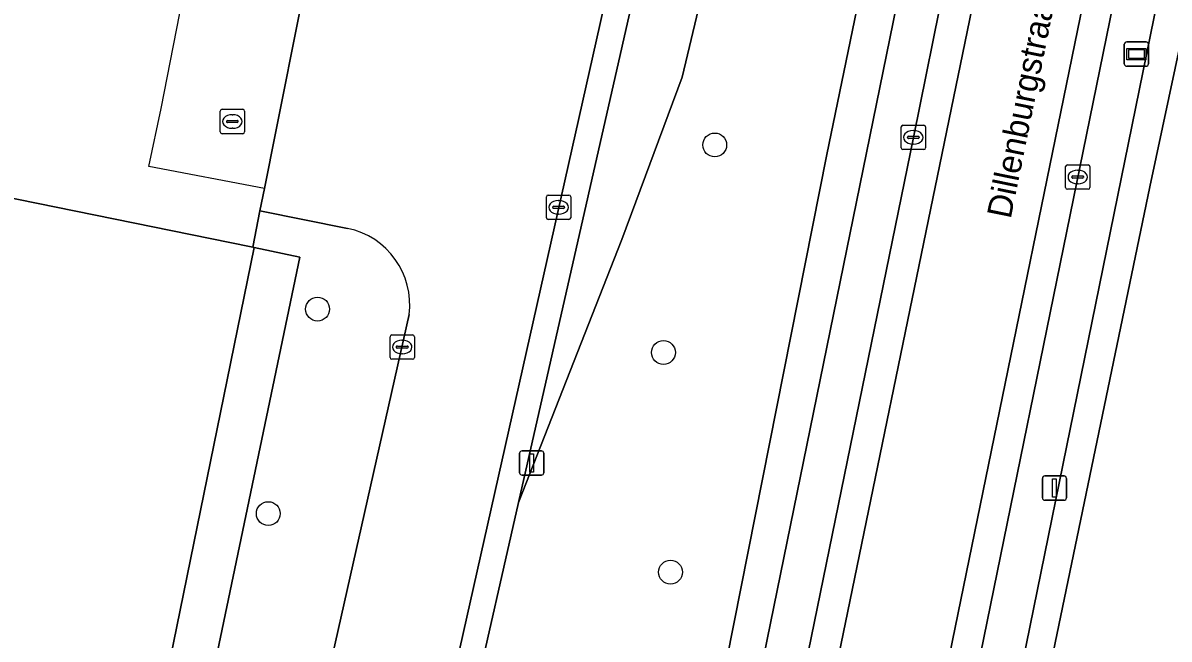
# Model space of a CAD drawing. Extents: x 157692 to 159674, y 381452 to 383291.
# Drawn here: x 158651.34 to 158698.38, y 382924.46 to 382949.74 of the extents above; entities that cross this region are included whole.
import ezdxf

# ---------------------------------------------------------------- set-up
doc = ezdxf.new("R2010")
doc.units = 0
for name, color, linetype in [('IMGEO_Berm_gesloten', 7, 'Continuous'), ('IMGEO_Boom', 7, 'Continuous'), ('IMGEO_Erf', 7, 'Continuous'), ('IMGEO_Groenvoorziening', 7, 'Continuous'), ('IMGEO_Hek', 7, 'Continuous'), ('IMGEO_Kolk', 7, 'Continuous'), ('IMGEO_Lichtmast', 7, 'Continuous'), ('IMGEO_Openbare_ruimte_label', 7, 'Continuous'), ('IMGEO_Pand', 7, 'Continuous'), ('IMGEO_Rijbaan_lokaal_gesloten', 7, 'Continuous'), ('IMGEO_Rijbaan_lokaal_open', 7, 'Continuous'), ('IMGEO_Voetpad_open', 7, 'Continuous'), ('IMGEO_Wegwijzer', 7, 'Continuous')]:
    doc.layers.add(name, color=color, linetype=linetype)

msp = doc.modelspace()

# ---------------------------------------------------------------- linework, layer by layer
at = {"layer": 'IMGEO_Berm_gesloten'}
for points in [[(158664.661, 382941.312), (158661.069, 382942.03), (158660.778, 382940.544), (158660.827, 382940.534), (158662.709, 382940.134), (158653.131, 382894.276), (158651.46, 382894.623), (158651.445, 382894.626), (158650.134, 382888.145), (158649.879, 382887.745), (158651.019, 382887.504)], [(158656.742, 382891.385), (158659.05, 382901.628), (158667.194, 382937.776)]]:
    msp.add_lwpolyline(points, dxfattribs=at)
msp.add_arc((158664.018, 382938.176), 3.201, 352.8157, 78.4159, dxfattribs=at)
at = {"layer": 'IMGEO_Boom'}
for centre in [(158679.732, 382944.733), (158663.434, 382938.001), (158677.626, 382936.218), (158661.412, 382929.611), (158677.915, 382927.21)]:
    msp.add_circle(centre, 0.489, dxfattribs=at)
at = {"layer": 'IMGEO_Erf'}
msp.add_lwpolyline([(158608.248, 382951.238), (158660.639, 382940.572), (158660.778, 382940.544), (158661.069, 382942.03), (158661.25, 382942.953), (158661.717, 382945.281), (158662.751, 382950.431), (158665.149, 382962.381), (158675.645, 383012.954), (158612.371, 383025.858)], dxfattribs=at)
at = {"layer": 'IMGEO_Groenvoorziening'}
for points in [[(158689.169, 383006.219), (158688.765, 383005.259), (158671.679, 382930.067), (158675.914, 382940.862), (158678.389, 382947.508), (158688.926, 382991.603), (158694.69, 382996.555)], [(158694.69, 382996.555), (158689.06, 382967.272), (158684.332, 382944.342), (158676.106, 382902.863), (158676.837, 382902.686), (158676.853, 382902.765), (158677.177, 382902.702), (158678.219, 382906.497), (158698.326, 383004.991)], [(158708.322, 383001.817), (158708.115, 383000.796), (158705.906, 382981.973), (158697.58, 382943.015), (158688.778, 382900.594), (158698.871, 382895.118)]]:
    msp.add_lwpolyline(points, dxfattribs=at)
for points in [[(158707.628, 382998.398), (158687.741, 382900.788), (158688.778, 382900.594), (158697.58, 382943.015), (158705.906, 382981.973), (158708.115, 383000.796)], [(158676.106, 382902.863), (158684.332, 382944.342), (158689.06, 382967.272), (158694.69, 382996.555), (158688.926, 382991.603), (158678.389, 382947.508), (158675.914, 382940.862), (158671.679, 382930.067), (158666.06, 382905.294)], [(158660.827, 382940.534), (158651.46, 382894.623), (158653.131, 382894.276), (158662.709, 382940.134)]]:
    msp.add_lwpolyline(points, close=True, dxfattribs=at)
at = {"layer": 'IMGEO_Hek'}
for points in [[(158657.012, 382946.228), (158658.022, 382951.414)], [(158660.778, 382940.544), (158661.25, 382942.953), (158656.506, 382943.85), (158657.012, 382946.228)]]:
    msp.add_lwpolyline(points, dxfattribs=at)
at = {"layer": 'IMGEO_Kolk'}
for p, q in [((158659.439, 382945.27), (158659.439, 382946.122)), ((158659.514, 382946.196), (158660.366, 382946.196)), ((158659.927, 382945.976), (158659.952, 382945.976)), ((158660.44, 382946.122), (158660.44, 382945.27)), ((158659.698, 382945.69), (158659.698, 382945.702)), ((158660.136, 382945.653), (158659.738, 382945.653)), ((158659.741, 382945.739), (158660.139, 382945.739)), ((158660.182, 382945.702), (158660.182, 382945.69)), ((158687.456, 382945.545), (158688.308, 382945.545)), ((158660.366, 382945.196), (158659.514, 382945.196)), ((158659.95, 382945.416), (158659.925, 382945.416)), ((158687.381, 382944.619), (158687.381, 382945.471)), ((158687.64, 382945.039), (158687.64, 382945.051)), ((158687.683, 382945.088), (158688.081, 382945.088)), ((158687.869, 382945.325), (158687.894, 382945.325)), ((158688.124, 382945.051), (158688.124, 382945.039)), ((158688.382, 382945.471), (158688.382, 382944.619)), ((158688.078, 382945.002), (158687.68, 382945.002)), ((158687.892, 382944.765), (158687.867, 382944.765)), ((158688.308, 382944.545), (158687.456, 382944.545)), ((158694.128, 382942.992), (158694.128, 382943.844)), ((158694.203, 382943.918), (158695.055, 382943.918)), ((158694.616, 382943.698), (158694.641, 382943.698)), ((158695.129, 382943.844), (158695.129, 382942.992)), ((158694.387, 382943.412), (158694.387, 382943.424)), ((158694.825, 382943.375), (158694.427, 382943.375)), ((158694.43, 382943.461), (158694.828, 382943.461)), ((158694.871, 382943.424), (158694.871, 382943.412)), ((158695.055, 382942.918), (158694.203, 382942.918)), ((158694.639, 382943.138), (158694.614, 382943.138)), ((158672.822, 382941.75), (158672.822, 382942.602)), ((158672.897, 382942.676), (158673.749, 382942.676)), ((158673.124, 382942.219), (158673.522, 382942.219)), ((158673.31, 382942.456), (158673.335, 382942.456)), ((158673.823, 382942.602), (158673.823, 382941.75)), ((158673.081, 382942.17), (158673.081, 382942.182)), ((158673.519, 382942.133), (158673.121, 382942.133)), ((158673.333, 382941.896), (158673.308, 382941.896)), ((158673.565, 382942.182), (158673.565, 382942.17)), ((158673.749, 382941.676), (158672.897, 382941.676)), ((158666.406, 382936.017), (158666.406, 382936.869)), ((158666.481, 382936.943), (158667.333, 382936.943)), ((158666.894, 382936.723), (158666.919, 382936.723)), ((158667.407, 382936.869), (158667.407, 382936.017)), ((158666.665, 382936.437), (158666.665, 382936.449)), ((158667.103, 382936.4), (158666.705, 382936.4)), ((158666.708, 382936.486), (158667.106, 382936.486)), ((158666.917, 382936.163), (158666.892, 382936.163)), ((158667.149, 382936.449), (158667.149, 382936.437)), ((158667.333, 382935.943), (158666.481, 382935.943))]:
    msp.add_line(p, q, dxfattribs=at)
for points in [[(158659.439, 382945.27), (158659.439, 382946.122)], [(158659.514, 382946.196), (158660.366, 382946.196)], [(158660.44, 382946.122), (158660.44, 382945.27)], [(158687.456, 382945.545), (158688.308, 382945.545)], [(158660.366, 382945.196), (158659.514, 382945.196)], [(158687.381, 382944.619), (158687.381, 382945.471)], [(158688.382, 382945.471), (158688.382, 382944.619)], [(158688.308, 382944.545), (158687.456, 382944.545)], [(158694.128, 382942.992), (158694.128, 382943.844)], [(158694.203, 382943.918), (158695.055, 382943.918)], [(158695.129, 382943.844), (158695.129, 382942.992)], [(158695.055, 382942.918), (158694.203, 382942.918)], [(158672.822, 382941.75), (158672.822, 382942.602)], [(158672.897, 382942.676), (158673.749, 382942.676)], [(158673.823, 382942.602), (158673.823, 382941.75)], [(158673.749, 382941.676), (158672.897, 382941.676)], [(158666.406, 382936.017), (158666.406, 382936.869)], [(158666.481, 382936.943), (158667.333, 382936.943)], [(158667.407, 382936.869), (158667.407, 382936.017)], [(158667.333, 382935.943), (158666.481, 382935.943)]]:
    msp.add_lwpolyline(points, dxfattribs=at)
for centre, radius, start, end in [((158659.516, 382946.12), 0.0765, 91.552, 178.448), ((158659.516, 382946.12), 0.0765, 91.552, 178.448), ((158660.364, 382946.12), 0.0765, 1.552, 88.448), ((158660.364, 382946.12), 0.0765, 1.552, 88.448), ((158659.738, 382945.699), 0.0403, 85.8775, 175.7526), ((158659.735, 382945.689), 0.0366, 178.938, 274.7102), ((158660.139, 382945.696), 0.043, 264.8664, 352.4533), ((158660.143, 382945.701), 0.0386, 1.7309, 96.639), ((158687.458, 382945.469), 0.0765, 91.552, 178.448), ((158687.458, 382945.469), 0.0765, 91.552, 178.448), ((158688.306, 382945.469), 0.0765, 1.552, 88.448), ((158688.306, 382945.469), 0.0765, 1.552, 88.448), ((158659.516, 382945.272), 0.0765, 181.552, 268.448), ((158659.516, 382945.272), 0.0765, 181.552, 268.448), ((158660.364, 382945.272), 0.0765, 271.552, 358.448), ((158660.364, 382945.272), 0.0765, 271.552, 358.448), ((158687.68, 382945.048), 0.0403, 85.8775, 175.7526), ((158687.677, 382945.038), 0.0366, 178.938, 274.7102), ((158688.081, 382945.045), 0.043, 264.8664, 352.4533), ((158688.085, 382945.05), 0.0386, 1.7309, 96.639), ((158687.458, 382944.621), 0.0765, 181.552, 268.448), ((158687.458, 382944.621), 0.0765, 181.552, 268.448), ((158688.306, 382944.621), 0.0765, 271.552, 358.448), ((158688.306, 382944.621), 0.0765, 271.552, 358.448), ((158694.205, 382943.842), 0.0765, 91.552, 178.448), ((158694.205, 382943.842), 0.0765, 91.552, 178.448), ((158695.053, 382943.842), 0.0765, 1.552, 88.448), ((158695.053, 382943.842), 0.0765, 1.552, 88.448), ((158694.427, 382943.421), 0.0403, 85.8775, 175.7526), ((158694.424, 382943.411), 0.0366, 178.938, 274.7102), ((158694.828, 382943.418), 0.043, 264.8664, 352.4533), ((158694.832, 382943.423), 0.0386, 1.7309, 96.639), ((158694.205, 382942.994), 0.0765, 181.552, 268.448), ((158694.205, 382942.994), 0.0765, 181.552, 268.448), ((158695.053, 382942.994), 0.0765, 271.552, 358.448), ((158695.053, 382942.994), 0.0765, 271.552, 358.448), ((158672.899, 382942.6), 0.0765, 91.552, 178.448), ((158672.899, 382942.6), 0.0765, 91.552, 178.448), ((158673.121, 382942.179), 0.0403, 85.8775, 175.7526), ((158673.526, 382942.181), 0.0386, 1.7309, 96.639), ((158673.747, 382942.6), 0.0765, 1.552, 88.448), ((158673.747, 382942.6), 0.0765, 1.552, 88.448), ((158672.899, 382941.752), 0.0765, 181.552, 268.448), ((158672.899, 382941.752), 0.0765, 181.552, 268.448), ((158673.118, 382942.169), 0.0366, 178.938, 274.7102), ((158673.522, 382942.176), 0.043, 264.8664, 352.4533), ((158673.747, 382941.752), 0.0765, 271.552, 358.448), ((158673.747, 382941.752), 0.0765, 271.552, 358.448), ((158666.483, 382936.867), 0.0765, 91.552, 178.448), ((158666.483, 382936.867), 0.0765, 91.552, 178.448), ((158667.331, 382936.867), 0.0765, 1.552, 88.448), ((158667.331, 382936.867), 0.0765, 1.552, 88.448), ((158666.705, 382936.446), 0.0403, 85.8775, 175.7526), ((158666.702, 382936.436), 0.0366, 178.938, 274.7102), ((158667.106, 382936.443), 0.043, 264.8664, 352.4533), ((158667.11, 382936.448), 0.0386, 1.7309, 96.639), ((158666.483, 382936.019), 0.0765, 181.552, 268.448), ((158666.483, 382936.019), 0.0765, 181.552, 268.448), ((158667.331, 382936.019), 0.0765, 271.552, 358.448), ((158667.331, 382936.019), 0.0765, 271.552, 358.448)]:
    msp.add_arc(centre, radius, start, end, dxfattribs=at)
for centre, major_axis, ratio, start_param, end_param in [((158659.926, 382945.696), (-0.387, 0.002), 0.722429, 4.712389, 7.853982), ((158659.951, 382945.696), (-0.39, 0.002), 0.717154, 1.570796, 4.712389), ((158687.868, 382945.045), (-0.387, 0.002), 0.722429, 4.712389, 7.853982), ((158687.893, 382945.045), (-0.39, 0.002), 0.717154, 1.570796, 4.712389), ((158694.615, 382943.418), (-0.387, 0.002), 0.722429, 4.712389, 7.853982), ((158694.64, 382943.418), (-0.39, 0.002), 0.717154, 1.570796, 4.712389), ((158673.309, 382942.176), (-0.387, 0.002), 0.722429, 4.712389, 7.853982), ((158673.334, 382942.176), (-0.39, 0.002), 0.717154, 1.570796, 4.712389), ((158666.893, 382936.443), (-0.387, 0.002), 0.722429, 4.712389, 7.853982), ((158666.918, 382936.443), (-0.39, 0.002), 0.717154, 1.570796, 4.712389)]:
    msp.add_ellipse(centre, major_axis=major_axis, ratio=ratio, start_param=start_param, end_param=end_param, dxfattribs=at)
at = {"layer": 'IMGEO_Lichtmast'}
for p, q in [((158671.726, 382931.287), (158671.726, 382932.087)), ((158671.726, 382932.087), (158671.726, 382931.287)), ((158671.826, 382932.187), (158672.616, 382932.187)), ((158672.616, 382932.187), (158671.826, 382932.187)), ((158672.716, 382932.087), (158672.716, 382931.287)), ((158672.716, 382931.287), (158672.716, 382932.087)), ((158672.616, 382931.187), (158671.826, 382931.187)), ((158671.826, 382931.187), (158672.616, 382931.187)), ((158693.175, 382930.256), (158693.175, 382931.056)), ((158693.175, 382931.056), (158693.175, 382930.256)), ((158693.275, 382931.156), (158694.065, 382931.156)), ((158694.065, 382931.156), (158693.275, 382931.156)), ((158694.165, 382931.056), (158694.165, 382930.256)), ((158694.165, 382930.256), (158694.165, 382931.056)), ((158694.065, 382930.156), (158693.275, 382930.156)), ((158693.275, 382930.156), (158694.065, 382930.156))]:
    msp.add_line(p, q, dxfattribs=at)
for points in [[(158672.146, 382932.062), (158672.296, 382932.062), (158672.296, 382931.312), (158672.146, 382931.312), (158672.146, 382932.062)], [(158693.595, 382931.031), (158693.745, 382931.031), (158693.745, 382930.281), (158693.595, 382930.281), (158693.595, 382931.031)]]:
    msp.add_lwpolyline(points, dxfattribs=at)
for centre, start, end in [((158671.826, 382932.087), 90, 180), ((158671.826, 382932.087), 90, 180), ((158672.616, 382932.087), 0, 90), ((158672.616, 382932.087), 360, 90), ((158671.826, 382931.287), 180, 270), ((158671.826, 382931.287), 180, 270), ((158672.616, 382931.287), 270, 0), ((158672.616, 382931.287), 270, 0), ((158693.275, 382931.056), 90, 180), ((158693.275, 382931.056), 90, 180), ((158694.065, 382931.056), 0, 90), ((158694.065, 382931.056), 360, 90), ((158693.275, 382930.256), 180, 270), ((158693.275, 382930.256), 180, 270), ((158694.065, 382930.256), 270, 0), ((158694.065, 382930.256), 270, 0)]:
    msp.add_arc(centre, 0.1, start, end, dxfattribs=at)
at = {"layer": 'IMGEO_Pand'}
msp.add_lwpolyline([(158660.778, 382940.544), (158660.639, 382940.572), (158608.248, 382951.238), (158606.987, 382944.954), (158577.869, 382950.762), (158576.304, 382943.156), (158577.812, 382942.836), (158571.282, 382910.823), (158651.275, 382894.66), (158651.445, 382894.626), (158651.46, 382894.623), (158660.827, 382940.534)], close=True, dxfattribs=at)
at = {"layer": 'IMGEO_Rijbaan_lokaal_gesloten'}
msp.add_lwpolyline([(158705.802, 383004.036), (158706.054, 383005.039), (158706.418, 383005.949), (158706.899, 383006.795), (158707.374, 383007.442), (158708.519, 383008.547), (158709.089, 383008.952), (158710.079, 383009.49), (158699.904, 383011.526), (158700.71, 383010.547), (158701.453, 383009.102), (158701.634, 383008.527), (158701.829, 383007.344), (158701.798, 383006.22), (158678.587, 382893.54), (158682.977, 382892.64)], close=True, dxfattribs=at)
for points in [[(158713.867, 383008.733), (158710.079, 383009.49), (158709.089, 383008.952), (158708.519, 383008.547), (158707.374, 383007.442), (158706.899, 383006.795), (158706.418, 383005.949), (158706.054, 383005.039), (158705.802, 383004.036), (158682.977, 382892.64), (158684.174, 382892.394), (158684.241, 382892.717), (158684.865, 382895.763), (158685.492, 382898.695), (158687.514, 382908.568), (158705.861, 382998.42)], [(158700.211, 383005.396), (158699.663, 383002.787), (158699.288, 383001.294), (158696.094, 382985.31), (158691.868, 382964.744), (158687.882, 382945.045), (158680.852, 382910.676), (158679.453, 382903.919), (158677.878, 382896.431), (158677.336, 382893.796), (158678.587, 382893.54), (158701.798, 383006.22)]]:
    msp.add_lwpolyline(points, dxfattribs=at)
at = {"layer": 'IMGEO_Rijbaan_lokaal_open'}
for points in [[(158665.123, 382905.902), (158665.656, 382908.004), (158678.057, 382963.183), (158687.23, 383003.147), (158687.548, 383004.775), (158687.851, 383006.327)], [(158662.751, 382950.431), (158661.717, 382945.281), (158661.25, 382942.953), (158661.069, 382942.03), (158664.661, 382941.312)], [(158667.194, 382937.776), (158659.05, 382901.628), (158656.742, 382891.385)]]:
    msp.add_lwpolyline(points, dxfattribs=at)
msp.add_arc((158664.018, 382938.176), 3.201, 352.8157, 78.4159, dxfattribs=at)
at = {"layer": 'IMGEO_Voetpad_open'}
for points in [[(158687.851, 383006.327), (158687.548, 383004.775), (158687.23, 383003.147), (158678.057, 382963.183), (158665.656, 382908.004), (158665.123, 382905.902)], [(158665.696, 382904.835), (158665.778, 382905.302), (158666.06, 382905.294), (158671.679, 382930.067), (158688.765, 383005.259), (158689.169, 383006.219)], [(158698.326, 383004.991), (158678.219, 382906.497), (158677.177, 382902.702), (158675.507, 382894.17), (158677.045, 382893.855), (158677.336, 382893.796), (158677.878, 382896.431), (158679.453, 382903.919), (158680.852, 382910.676), (158687.882, 382945.045), (158691.868, 382964.744), (158696.094, 382985.31), (158699.288, 383001.294)], [(158706.978, 383003.795), (158705.861, 382998.42), (158687.514, 382908.568), (158685.492, 382898.695), (158684.865, 382895.763), (158684.241, 382892.717), (158684.174, 382892.394), (158684.486, 382892.33), (158685.945, 382892.031), (158687.749, 382900.5), (158687.693, 382900.519), (158687.741, 382900.788), (158707.628, 382998.398), (158708.115, 383000.796), (158708.322, 383001.817)]]:
    msp.add_lwpolyline(points, dxfattribs=at)
at = {"layer": 'IMGEO_Wegwijzer'}
for p, q in [((158696.539, 382948.063), (158696.539, 382948.863)), ((158696.539, 382948.863), (158696.539, 382948.063)), ((158696.639, 382948.963), (158697.429, 382948.963)), ((158697.429, 382948.963), (158696.639, 382948.963)), ((158697.529, 382948.863), (158697.529, 382948.063)), ((158697.529, 382948.063), (158697.529, 382948.863)), ((158697.429, 382947.963), (158696.639, 382947.963)), ((158696.639, 382947.963), (158697.429, 382947.963))]:
    msp.add_line(p, q, dxfattribs=at)
for points in [[(158696.64, 382948.695), (158697.428, 382948.695), (158697.428, 382948.231), (158696.64, 382948.231), (158696.64, 382948.695)], [(158696.705, 382948.63), (158696.705, 382948.296), (158697.363, 382948.296), (158697.363, 382948.63), (158696.705, 382948.63)]]:
    msp.add_lwpolyline(points, dxfattribs=at)
for centre, start, end in [((158696.639, 382948.863), 90, 180), ((158696.639, 382948.863), 90, 180), ((158697.429, 382948.863), 0, 90), ((158697.429, 382948.863), 360, 90), ((158696.639, 382948.063), 180, 270), ((158696.639, 382948.063), 180, 270), ((158697.429, 382948.063), 270, 0), ((158697.429, 382948.063), 270, 0)]:
    msp.add_arc(centre, 0.1, start, end, dxfattribs=at)

# ---------------------------------------------------------------- texts
at = {"layer": 'IMGEO_Openbare_ruimte_label'}
msp.add_text('Dillenburgstraat', height=1, rotation=78.5215, dxfattribs=at).set_placement((158691.874, 382941.672))

doc.saveas('drawing.dxf')
